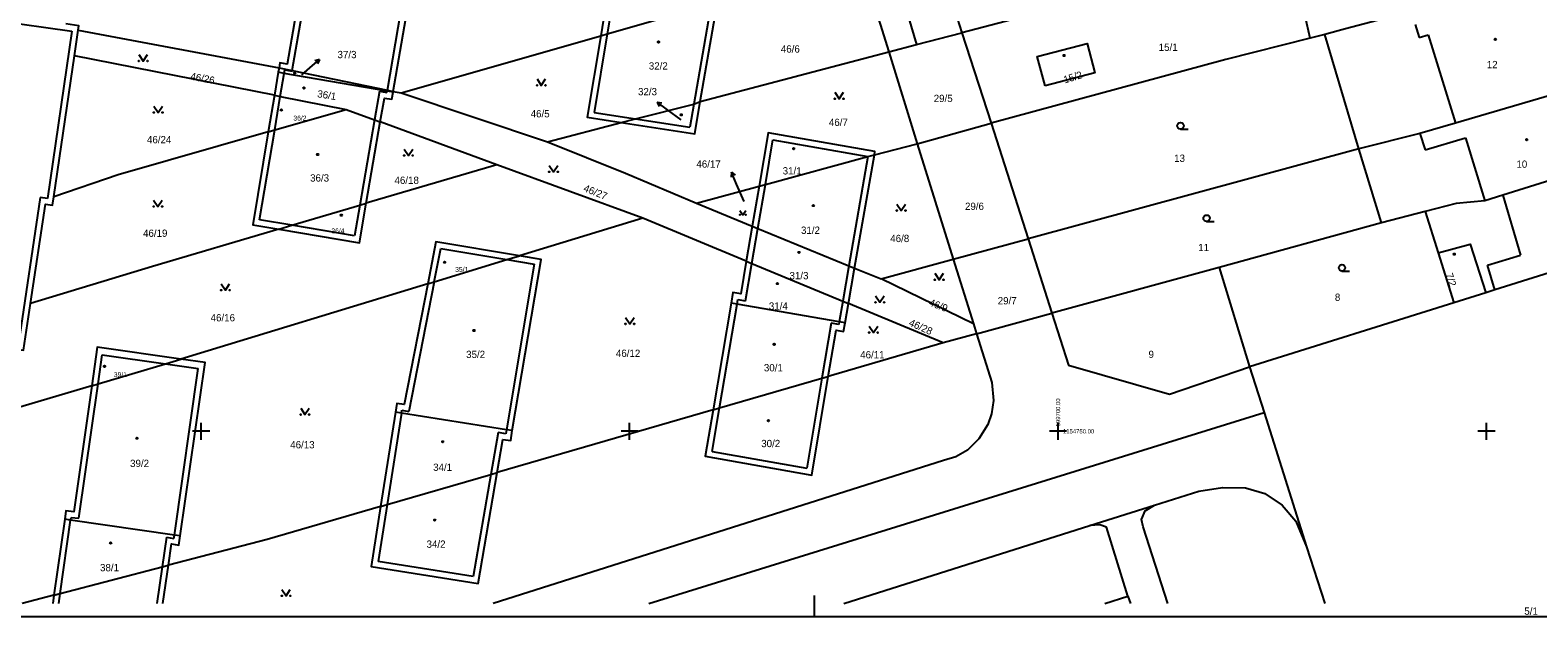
# Model space of a CAD drawing. Extents: x -599970 to -599524, y -1154772 to -1154457.
# Drawn here: x -599820 to -599644, y -1154771.7 to -1154703.2 of the extents above; entities that cross this region are included whole.
import ezdxf

# ---------------------------------------------------------------- set-up
doc = ezdxf.new("R2010")
doc.units = 0
for name, color, linetype in [('Z-KATASTRALNI MAPA', 7, 'Continuous'), ('Z-KRIZKY CTVERCOVE SITE', 7, 'Continuous'), ('Z-POPIS KRIZKU CTVERCOVE SITE', 7, 'Continuous'), ('Z-RAM ROZPISKA', 7, 'Continuous')]:
    doc.layers.add(name, color=color, linetype=linetype)

msp = doc.modelspace()

# ---------------------------------------------------------------- linework, layer by layer
at = {"layer": 'Z-KATASTRALNI MAPA'}
for p, q in [((-599789.38, -1154707.88), (-599786.2, -1154689.4)), ((-599778.27, -1154710.18), (-599774.96, -1154690.92)), ((-599714.57, -1154692.99), (-599711.21, -1154703.49)), ((-599752.01, -1154695.61), (-599753.37, -1154703.84)), ((-599751.31, -1154695.72), (-599752.62, -1154703.63)), ((-599723.03, -1154695.18), (-599719.75, -1154705.72)), ((-599719.61, -1154694.29), (-599716.52, -1154704.88)), ((-599740.5, -1154700.15), (-599742.52, -1154711.84)), ((-599741.75, -1154711.53), (-599739.75, -1154699.94)), ((-599826.27, -1154701.73), (-599815.09, -1154703.32)), ((-599703.66, -1154701.52), (-599711.21, -1154703.49)), ((-599658.3, -1154702.55), (-599657.86, -1154704.06)), ((-599815.09, -1154703.32), (-599817.94, -1154722.82)), ((-599814.8, -1154706.18), (-599814.37, -1154703.21)), ((-599814.37, -1154703.21), (-599790.91, -1154707.57)), ((-599776.65, -1154710.52), (-599753.37, -1154703.84)), ((-599752.62, -1154703.63), (-599754.14, -1154712.78)), ((-599716.52, -1154704.88), (-599711.21, -1154703.49)), ((-599711.21, -1154703.49), (-599707.82, -1154714.06)), ((-599670.59, -1154704.13), (-599680.42, -1154706.63)), ((-599668.85, -1154703.68), (-599670.59, -1154704.13)), ((-599664.9, -1154717.05), (-599668.85, -1154703.68)), ((-599657.86, -1154704.06), (-599656.81, -1154703.74)), ((-599656.81, -1154703.74), (-599653.61, -1154714.03)), ((-599817.2, -1154722.64), (-599814.8, -1154706.18)), ((-599791.45, -1154710.79), (-599814.8, -1154706.18)), ((-599741.75, -1154711.53), (-599719.75, -1154705.72)), ((-599719.75, -1154705.72), (-599716.52, -1154704.88)), ((-599719.75, -1154705.72), (-599716.43, -1154716.46)), ((-599790.91, -1154707.57), (-599791, -1154708.11)), ((-599790.32, -1154708.23), (-599790.25, -1154707.82)), ((-599790.25, -1154707.82), (-599789.39, -1154707.96)), ((-599789.39, -1154707.96), (-599789.38, -1154707.88)), ((-599788.25, -1154708.4), (-599787.34, -1154707.6)), ((-599787.34, -1154707.6), (-599786.21, -1154706.62)), ((-599786.21, -1154706.62), (-599786.75, -1154706.76)), ((-599786.21, -1154706.62), (-599786.42, -1154707.13)), ((-599680.42, -1154706.63), (-599707.82, -1154714.06)), ((-599791, -1154708.11), (-599791.45, -1154710.79)), ((-599790.77, -1154710.92), (-599790.32, -1154708.23)), ((-599791.45, -1154710.79), (-599792.17, -1154715.04)), ((-599791.42, -1154714.83), (-599790.77, -1154710.92)), ((-599779.18, -1154710.3), (-599779.76, -1154713.66)), ((-599779.18, -1154710.3), (-599778.32, -1154710.45)), ((-599778.32, -1154710.45), (-599778.29, -1154710.3)), ((-599778.29, -1154710.3), (-599778.27, -1154710.18)), ((-599777.6, -1154710.42), (-599777.59, -1154710.33)), ((-599777.59, -1154710.33), (-599776.65, -1154710.52)), ((-599776.65, -1154710.52), (-599759.58, -1154716.24)), ((-599745.59, -1154712.47), (-599746.8, -1154711.59)), ((-599746.8, -1154711.59), (-599746.25, -1154711.68)), ((-599746.8, -1154711.59), (-599746.55, -1154712.08)), ((-599783.09, -1154712.44), (-599779.76, -1154713.66)), ((-599754.14, -1154712.78), (-599749.31, -1154713.53)), ((-599743.98, -1154713.65), (-599745.59, -1154712.47)), ((-599742.52, -1154711.84), (-599742.98, -1154714.5)), ((-599793.18, -1154725.32), (-599791.42, -1154714.83)), ((-599779.76, -1154713.66), (-599781.48, -1154723.62)), ((-599780.74, -1154723.39), (-599779.1, -1154713.9)), ((-599779.76, -1154713.66), (-599779.1, -1154713.9)), ((-599765.48, -1154718.89), (-599779.1, -1154713.9)), ((-599759.58, -1154716.24), (-599750.99, -1154713.97)), ((-599749.31, -1154713.53), (-599742.98, -1154714.5)), ((-599716.43, -1154716.46), (-599707.82, -1154714.06)), ((-599707.82, -1154714.06), (-599703.5, -1154727.55)), ((-599685.71, -1154714.74), (-599684.83, -1154714.74)), ((-599734.16, -1154721.19), (-599733.27, -1154715.99)), ((-599733.27, -1154715.99), (-599722.18, -1154717.92)), ((-599721.43, -1154717.72), (-599716.43, -1154716.46)), ((-599716.43, -1154716.46), (-599712.23, -1154729.93)), ((-599657.79, -1154715.25), (-599664.9, -1154717.05)), ((-599657.79, -1154715.25), (-599657.17, -1154717.17)), ((-599657.17, -1154717.17), (-599652.45, -1154715.76)), ((-599652.45, -1154715.76), (-599650.19, -1154723.12)), ((-599734.16, -1154721.19), (-599722.18, -1154717.92)), ((-599722.18, -1154717.92), (-599724.4, -1154730.68)), ((-599723.74, -1154730.96), (-599721.43, -1154717.72)), ((-599722.18, -1154717.92), (-599721.43, -1154717.72)), ((-599664.9, -1154717.05), (-599703.5, -1154727.55)), ((-599662.23, -1154725.68), (-599664.9, -1154717.05)), ((-599765.48, -1154718.89), (-599780.74, -1154723.39)), ((-599748.46, -1154725.12), (-599765.48, -1154718.89)), ((-599738.12, -1154719.77), (-599738.15, -1154720.33)), ((-599737.53, -1154721.15), (-599738.12, -1154719.77)), ((-599738.12, -1154719.77), (-599737.69, -1154720.13)), ((-599742.18, -1154723.38), (-599734.9, -1154721.39)), ((-599736.65, -1154723.2), (-599737.53, -1154721.15)), ((-599734.9, -1154721.39), (-599735.69, -1154726.05)), ((-599735.03, -1154726.32), (-599734.16, -1154721.19)), ((-599734.9, -1154721.39), (-599734.16, -1154721.19)), ((-599818.78, -1154722.72), (-599821.34, -1154739.76)), ((-599817.94, -1154722.82), (-599818.78, -1154722.72)), ((-599781.48, -1154723.62), (-599782.1, -1154727.19)), ((-599742.18, -1154723.38), (-599735.69, -1154726.05)), ((-599653.53, -1154723.41), (-599657.16, -1154724.36)), ((-599650.19, -1154723.12), (-599653.53, -1154723.41)), ((-599648.07, -1154722.46), (-599646.03, -1154729.45)), ((-599789.41, -1154725.96), (-599793.18, -1154725.32)), ((-599748.46, -1154725.12), (-599762.86, -1154729.52)), ((-599736.39, -1154730.13), (-599748.46, -1154725.12)), ((-599682.66, -1154725.52), (-599681.78, -1154725.52)), ((-599662.23, -1154725.68), (-599681.2, -1154730.88)), ((-599657.16, -1154724.36), (-599662.23, -1154725.68)), ((-599657.16, -1154724.36), (-599655.65, -1154729.16)), ((-599782.1, -1154727.19), (-599789.41, -1154725.96)), ((-599735.69, -1154726.05), (-599736.39, -1154730.13)), ((-599735.73, -1154730.41), (-599735.03, -1154726.32)), ((-599735.69, -1154726.05), (-599735.03, -1154726.32)), ((-599735.03, -1154726.32), (-599724.4, -1154730.68)), ((-599772.8, -1154732.55), (-599772.05, -1154728.68)), ((-599772.05, -1154728.68), (-599764.35, -1154729.97)), ((-599712.23, -1154729.93), (-599703.5, -1154727.55)), ((-599703.5, -1154727.55), (-599700.72, -1154736.23)), ((-599655.65, -1154729.16), (-599653.81, -1154735)), ((-599761.14, -1154730.51), (-599764.38, -1154749.81)), ((-599764.35, -1154729.97), (-599761.14, -1154730.51)), ((-599736.47, -1154734.76), (-599735.73, -1154730.41)), ((-599736.39, -1154730.13), (-599735.73, -1154730.41)), ((-599735.73, -1154730.41), (-599725.12, -1154734.82)), ((-599724.4, -1154730.68), (-599725.12, -1154734.82)), ((-599724.46, -1154735.09), (-599723.74, -1154730.96)), ((-599724.4, -1154730.68), (-599723.74, -1154730.96)), ((-599723.74, -1154730.96), (-599720.66, -1154732.22)), ((-599720.66, -1154732.22), (-599712.23, -1154729.93)), ((-599712.23, -1154729.93), (-599709.88, -1154737.45)), ((-599681.2, -1154730.88), (-599700.72, -1154736.23)), ((-599681.2, -1154730.88), (-599677.64, -1154742.48)), ((-599649.88, -1154730.61), (-599646.03, -1154729.45)), ((-599649.01, -1154733.5), (-599649.88, -1154730.61)), ((-599772.8, -1154732.55), (-599775.75, -1154747.68)), ((-599709.88, -1154737.45), (-599720.66, -1154732.22)), ((-599666.86, -1154731.31), (-599665.98, -1154731.31)), ((-599773.56, -1154732.78), (-599802.38, -1154741.58)), ((-599650.08, -1154733.84), (-599653.81, -1154735)), ((-599649.01, -1154733.5), (-599650.08, -1154733.84)), ((-599738.15, -1154735.06), (-599740.26, -1154747.5)), ((-599739.51, -1154747.28), (-599737.46, -1154735.18)), ((-599737.46, -1154735.18), (-599737.36, -1154734.61)), ((-599737.36, -1154734.61), (-599736.47, -1154734.76)), ((-599725.12, -1154734.82), (-599725.53, -1154737.23)), ((-599725.12, -1154734.82), (-599724.46, -1154735.09)), ((-599724.85, -1154737.35), (-599724.46, -1154735.09)), ((-599713.39, -1154739.69), (-599724.46, -1154735.09)), ((-599709.51, -1154738.63), (-599700.72, -1154736.23)), ((-599653.81, -1154735), (-599677.64, -1154742.48)), ((-599726.48, -1154737.39), (-599727.55, -1154743.81)), ((-599725.59, -1154737.55), (-599726.48, -1154737.39)), ((-599725.53, -1154737.23), (-599725.59, -1154737.55)), ((-599709.88, -1154737.45), (-599709.51, -1154738.63)), ((-599713.39, -1154739.69), (-599726.81, -1154743.59)), ((-599709.51, -1154738.63), (-599713.39, -1154739.69)), ((-599812.04, -1154744.46), (-599811.55, -1154741.06)), ((-599811.55, -1154741.06), (-599804.18, -1154742.12)), ((-599804.18, -1154742.12), (-599800.34, -1154742.67)), ((-599803.13, -1154762.11), (-599800.34, -1154742.67)), ((-599677.64, -1154742.48), (-599675.96, -1154747.79)), ((-599812.77, -1154744.68), (-599842.5, -1154753.54)), ((-599814.29, -1154760.14), (-599812.04, -1154744.46)), ((-599727.55, -1154743.81), (-599729.31, -1154754.29)), ((-599777.32, -1154747.78), (-599779.06, -1154758.78)), ((-599776.63, -1154747.89), (-599778.31, -1154758.56)), ((-599776.63, -1154747.89), (-599776.58, -1154747.55)), ((-599776.58, -1154747.55), (-599775.75, -1154747.68)), ((-599740.26, -1154747.5), (-599765.46, -1154754.82)), ((-599747.77, -1154770.1), (-599675.96, -1154747.79)), ((-599740.37, -1154752.35), (-599739.51, -1154747.28)), ((-599675.96, -1154747.79), (-599671, -1154763.48)), ((-599765.36, -1154750.15), (-599766.2, -1154755.04)), ((-599764.46, -1154750.29), (-599765.36, -1154750.15)), ((-599764.38, -1154749.81), (-599764.46, -1154750.29)), ((-599740.37, -1154752.35), (-599729.31, -1154754.29)), ((-599778.31, -1154758.56), (-599766.2, -1154755.04)), ((-599766.2, -1154755.04), (-599768.25, -1154766.96)), ((-599766.2, -1154755.04), (-599765.46, -1154754.82)), ((-599778.31, -1154758.56), (-599779.36, -1154765.21)), ((-599779.06, -1154758.78), (-599778.31, -1154758.56)), ((-599696.29, -1154761.01), (-599688.76, -1154758.62)), ((-599815.93, -1154760.27), (-599817.19, -1154769.12)), ((-599816.46, -1154768.93), (-599815.24, -1154760.37)), ((-599815.24, -1154760.37), (-599815.19, -1154760.05)), ((-599815.19, -1154760.05), (-599814.29, -1154760.14)), ((-599804.06, -1154762.36), (-599804.56, -1154765.83)), ((-599804.06, -1154762.36), (-599803.19, -1154762.49)), ((-599803.19, -1154762.49), (-599803.13, -1154762.11)), ((-599724.99, -1154770.1), (-599696.29, -1154761.01)), ((-599691.85, -1154769.25), (-599694.35, -1154761.18)), ((-599671, -1154763.48), (-599668.88, -1154770.1)), ((-599816.46, -1154768.93), (-599804.56, -1154765.83)), ((-599804.56, -1154765.83), (-599805.18, -1154770.1)), ((-599804.56, -1154765.83), (-599803.82, -1154765.63)), ((-599768.25, -1154766.96), (-599779.36, -1154765.21)), ((-599817.19, -1154769.12), (-599820.88, -1154770.1)), ((-599817.19, -1154769.12), (-599816.46, -1154768.93)), ((-599816.63, -1154770.1), (-599816.46, -1154768.93)), ((-599694.54, -1154770.1), (-599691.85, -1154769.25)), ((-599691.85, -1154769.25), (-599691.55, -1154770.1))]:
    msp.add_line(p, q, dxfattribs=at)
for points in [[(-599786.94, -1154689.6), (-599789.96, -1154707.16), (-599790.82, -1154707.02), (-599790.91, -1154707.57)], [(-599777.59, -1154710.33), (-599774.15, -1154690.35), (-599775.71, -1154690.08)], [(-599670.59, -1154704.13), (-599671.17, -1154701.55), (-599669.46, -1154700.99), (-599670.96, -1154694.93), (-599671.47, -1154692.91)], [(-599753.37, -1154703.84), (-599752.62, -1154703.63), (-599740.5, -1154700.15), (-599739.75, -1154699.94)], [(-599814.37, -1154703.21), (-599814.29, -1154702.67), (-599815.8, -1154702.47)], [(-599660.55, -1154701.48), (-599666.46, -1154703.05), (-599668.85, -1154703.68)], [(-599753.37, -1154703.84), (-599754.95, -1154713.36), (-599750.99, -1154713.97)], [(-599807.28, -1154706.04), (-599806.78, -1154706.79), (-599806.28, -1154706.04)], [(-599701.52, -1154709.7), (-599702.42, -1154706.26), (-599696.59, -1154704.74), (-599695.7, -1154708.16), (-599701.52, -1154709.7)], [(-599790.91, -1154707.57), (-599789.38, -1154707.88), (-599778.27, -1154710.18), (-599777.59, -1154710.33)], [(-599777.6, -1154710.42), (-599778.29, -1154710.3), (-599790.32, -1154708.23), (-599791, -1154708.11)], [(-599760.81, -1154708.88), (-599760.31, -1154709.63), (-599759.81, -1154708.88)], [(-599791.45, -1154710.79), (-599790.77, -1154710.92), (-599783.09, -1154712.44)], [(-599779.1, -1154713.9), (-599778.62, -1154711.11), (-599777.75, -1154711.26), (-599777.6, -1154710.42)], [(-599750.99, -1154713.97), (-599749.31, -1154713.53), (-599742.52, -1154711.84), (-599741.75, -1154711.53)], [(-599750.99, -1154713.97), (-599742.4, -1154715.29), (-599741.75, -1154711.53)], [(-599726.05, -1154710.44), (-599725.55, -1154711.19), (-599725.05, -1154710.44)], [(-599640.99, -1154710.34), (-599653.61, -1154714.03), (-599657.79, -1154715.25)], [(-599805.52, -1154712.05), (-599805.02, -1154712.8), (-599804.52, -1154712.05)], [(-599792.17, -1154715.04), (-599791.42, -1154714.83), (-599783.09, -1154712.44)], [(-599792.17, -1154715.04), (-599809.69, -1154720.07), (-599817.2, -1154722.64)], [(-599792.17, -1154715.04), (-599793.99, -1154725.89), (-599790.93, -1154726.41)], [(-599759.58, -1154716.24), (-599750.49, -1154719.88), (-599742.18, -1154723.38)], [(-599721.43, -1154717.72), (-599721.37, -1154717.35), (-599733.84, -1154715.18), (-599734.9, -1154721.39)], [(-599776.32, -1154717.07), (-599775.82, -1154717.82), (-599775.32, -1154717.07)], [(-599759.39, -1154718.98), (-599758.89, -1154719.73), (-599758.39, -1154718.98)], [(-599638.12, -1154719.35), (-599648.07, -1154722.46), (-599650.19, -1154723.12)], [(-599819.93, -1154735.08), (-599818.19, -1154723.5), (-599817.34, -1154723.6), (-599817.2, -1154722.64)], [(-599805.55, -1154723.02), (-599805.05, -1154723.77), (-599804.55, -1154723.02)], [(-599790.93, -1154726.41), (-599789.41, -1154725.96), (-599781.48, -1154723.62), (-599780.74, -1154723.39)], [(-599790.93, -1154726.41), (-599781.53, -1154728), (-599780.74, -1154723.39)], [(-599718.8, -1154723.5), (-599718.3, -1154724.25), (-599717.8, -1154723.5)], [(-599632.53, -1154723.79), (-599632.29, -1154725.63), (-599632.66, -1154726.9), (-599633.49, -1154728.16), (-599634.99, -1154729.1), (-599649.01, -1154733.5)], [(-599737.12, -1154724.23), (-599736.78, -1154724.73), (-599736.45, -1154724.23)], [(-599790.93, -1154726.41), (-599805.69, -1154730.77), (-599819.93, -1154735.08)], [(-599762.86, -1154729.52), (-599772.61, -1154727.88), (-599773.56, -1154732.78)], [(-599655.65, -1154729.16), (-599651.89, -1154728.18), (-599650.08, -1154733.84)], [(-599773.56, -1154732.78), (-599772.8, -1154732.55), (-599764.35, -1154729.97), (-599762.86, -1154729.52)], [(-599763.69, -1154749.92), (-599760.33, -1154729.94), (-599762.86, -1154729.52)], [(-599736.39, -1154730.13), (-599737.04, -1154733.95), (-599737.94, -1154733.8), (-599738.15, -1154735.06)], [(-599714.37, -1154731.56), (-599713.87, -1154732.31), (-599713.37, -1154731.56)], [(-599797.68, -1154732.78), (-599797.18, -1154733.53), (-599796.68, -1154732.78)], [(-599773.56, -1154732.78), (-599776.31, -1154746.88), (-599777.16, -1154746.74), (-599777.32, -1154747.78)], [(-599721.3, -1154734.2), (-599720.8, -1154734.95), (-599720.3, -1154734.2)], [(-599832.6, -1154738.92), (-599820.75, -1154740.54), (-599819.93, -1154735.08)], [(-599724.85, -1154737.35), (-599725.53, -1154737.23), (-599737.46, -1154735.18), (-599738.15, -1154735.06)], [(-599700.72, -1154736.23), (-599698.78, -1154742.3), (-599687.01, -1154745.68), (-599677.64, -1154742.48)], [(-599750.47, -1154736.72), (-599749.97, -1154737.47), (-599749.47, -1154736.72)], [(-599726.81, -1154743.59), (-599725.91, -1154738.21), (-599725.03, -1154738.37), (-599724.85, -1154737.35)], [(-599722.05, -1154737.73), (-599721.55, -1154738.48), (-599721.05, -1154737.73)], [(-599709.51, -1154738.63), (-599707.74, -1154744.3), (-599707.55, -1154746.42), (-599707.78, -1154747.96), (-599708.21, -1154749.19), (-599709.26, -1154750.87), (-599710.56, -1154752.2), (-599711.92, -1154752.98), (-599713.38, -1154753.41), (-599765.91, -1154770.1)], [(-599802.38, -1154741.58), (-599812.13, -1154740.18), (-599812.77, -1154744.68)], [(-599812.77, -1154744.68), (-599812.04, -1154744.46), (-599804.18, -1154742.12), (-599802.38, -1154741.58)], [(-599802.44, -1154762.21), (-599799.53, -1154741.99), (-599802.38, -1154741.58)], [(-599812.77, -1154744.68), (-599814.88, -1154759.38), (-599815.79, -1154759.29), (-599815.93, -1154760.27)], [(-599740.26, -1154747.5), (-599741.18, -1154752.92), (-599728.74, -1154755.11), (-599726.81, -1154743.59)], [(-599740.26, -1154747.5), (-599739.51, -1154747.28), (-599727.55, -1154743.81), (-599726.81, -1154743.59)], [(-599788.39, -1154747.3), (-599787.89, -1154748.05), (-599787.39, -1154747.3)], [(-599763.69, -1154749.92), (-599764.38, -1154749.81), (-599776.63, -1154747.89), (-599777.32, -1154747.78)], [(-599765.46, -1154754.82), (-599764.79, -1154750.95), (-599763.88, -1154751.09), (-599763.69, -1154749.92)], [(-599779.06, -1154758.78), (-599780.16, -1154765.79), (-599767.68, -1154767.76), (-599765.46, -1154754.82)], [(-599688.76, -1154758.62), (-599683.57, -1154756.98), (-599680.8, -1154756.54), (-599678.11, -1154756.58), (-599675.86, -1154757.25), (-599673.86, -1154758.61), (-599672.23, -1154760.5), (-599671, -1154763.48)], [(-599779.06, -1154758.78), (-599792.31, -1154762.63), (-599803.82, -1154765.63)], [(-599687.18, -1154770.1), (-599690.06, -1154761.13), (-599690.25, -1154760.28), (-599689.83, -1154759.28), (-599688.76, -1154758.62)], [(-599802.44, -1154762.21), (-599803.13, -1154762.11), (-599815.24, -1154760.37), (-599815.93, -1154760.27)], [(-599803.82, -1154765.63), (-599803.46, -1154763.15), (-599802.6, -1154763.28), (-599802.44, -1154762.21)], [(-599694.35, -1154761.18), (-599695.11, -1154760.93), (-599696.29, -1154761.01)], [(-599804.47, -1154770.1), (-599803.82, -1154765.63)], [(-599817.19, -1154769.12), (-599817.33, -1154770.1)], [(-599790.6, -1154768.45), (-599790.1, -1154769.2), (-599789.6, -1154768.45)]]:
    msp.add_lwpolyline(points, dxfattribs=at)
for centre, radius in [((-599746.63, -1154704.57), 0.0875), ((-599648.97, -1154704.26), 0.0875), ((-599699.29, -1154706.15), 0.0875), ((-599807.28, -1154706.79), 0.05), ((-599806.28, -1154706.79), 0.05), ((-599789.08, -1154708.19), 0.0875), ((-599788.02, -1154709.95), 0.0875), ((-599760.81, -1154709.63), 0.05), ((-599759.81, -1154709.63), 0.05), ((-599726.05, -1154711.19), 0.05), ((-599725.05, -1154711.19), 0.05), ((-599805.52, -1154712.8), 0.05), ((-599804.52, -1154712.8), 0.05), ((-599790.64, -1154712.5), 0.0875), ((-599743.98, -1154713.07), 0.0875), ((-599685.71, -1154714.36), 0.375), ((-599645.29, -1154715.96), 0.0875), ((-599786.41, -1154717.7), 0.0875), ((-599776.32, -1154717.82), 0.05), ((-599775.32, -1154717.82), 0.05), ((-599730.84, -1154717.02), 0.0875), ((-599759.39, -1154719.73), 0.05), ((-599758.39, -1154719.73), 0.05), ((-599805.55, -1154723.77), 0.05), ((-599804.55, -1154723.77), 0.05), ((-599728.55, -1154723.66), 0.0875), ((-599783.65, -1154724.78), 0.0875), ((-599737.12, -1154724.73), 0.0335), ((-599736.45, -1154724.73), 0.0335), ((-599718.8, -1154724.25), 0.05), ((-599717.8, -1154724.25), 0.05), ((-599682.66, -1154725.14), 0.375), ((-599730.23, -1154729.13), 0.0875), ((-599771.6, -1154730.27), 0.0875), ((-599666.86, -1154730.93), 0.375), ((-599653.76, -1154729.33), 0.0875), ((-599732.75, -1154732.76), 0.0875), ((-599714.37, -1154732.31), 0.05), ((-599713.37, -1154732.31), 0.05), ((-599797.68, -1154733.53), 0.05), ((-599796.68, -1154733.53), 0.05), ((-599721.3, -1154734.95), 0.05), ((-599720.3, -1154734.95), 0.05), ((-599750.47, -1154737.47), 0.05), ((-599749.47, -1154737.47), 0.05), ((-599768.16, -1154738.24), 0.0875), ((-599733.13, -1154739.85), 0.0875), ((-599722.05, -1154738.48), 0.05), ((-599721.05, -1154738.48), 0.05), ((-599811.29, -1154742.41), 0.0875), ((-599788.39, -1154748.05), 0.05), ((-599787.39, -1154748.05), 0.05), ((-599733.8, -1154748.76), 0.0875), ((-599807.51, -1154750.81), 0.0875), ((-599771.81, -1154751.22), 0.0875), ((-599772.74, -1154760.36), 0.0875), ((-599810.56, -1154763.03), 0.0875), ((-599790.6, -1154769.2), 0.05), ((-599789.6, -1154769.2), 0.05)]:
    msp.add_circle(centre, radius, dxfattribs=at)
at = {"layer": 'Z-KRIZKY CTVERCOVE SITE'}
for p, q in [((-599799, -1154750), (-599801, -1154750)), ((-599800, -1154751), (-599800, -1154749)), ((-599749, -1154750), (-599751, -1154750)), ((-599750, -1154751), (-599750, -1154749)), ((-599699, -1154750), (-599701, -1154750)), ((-599700, -1154751), (-599700, -1154749)), ((-599649, -1154750), (-599651, -1154750)), ((-599650, -1154751), (-599650, -1154749))]:
    msp.add_line(p, q, dxfattribs=at)
at = {"layer": 'Z-RAM ROZPISKA'}
msp.add_line((-599728.48, -1154769.15), (-599728.48, -1154771.65), dxfattribs=at)
msp.add_lwpolyline([(-599876.98, -1154456.65), (-599579.98, -1154456.65), (-599579.98, -1154771.65), (-599876.98, -1154771.65)], close=True, dxfattribs=at)

# ---------------------------------------------------------------- texts
at = {"layer": 'Z-KATASTRALNI MAPA'}
for s, height, p in [('37/3', 0.85, (-599784.09, -1154706.46)), ('46/6', 0.85, (-599732.35, -1154705.81)), ('15/1', 0.85, (-599688.25, -1154705.61)), ('32/2', 0.85, (-599747.76, -1154707.79)), ('12', 0.85, (-599649.96, -1154707.63)), ('32/3', 0.85, (-599749.02, -1154710.79)), ('29/5', 0.85, (-599714.51, -1154711.58)), ('36/2', 0.57, (-599789.24, -1154713.74)), ('46/5', 0.85, (-599761.55, -1154713.37)), ('46/7', 0.85, (-599726.74, -1154714.37)), ('46/24', 0.85, (-599806.33, -1154716.39)), ('46/17', 0.85, (-599742.21, -1154719.24)), ('13', 0.85, (-599686.45, -1154718.56)), ('10', 0.85, (-599646.5, -1154719.25)), ('36/3', 0.85, (-599787.29, -1154720.86)), ('46/18', 0.85, (-599777.44, -1154721.13)), ('31/1', 0.85, (-599732.14, -1154720.03)), ('29/6', 0.85, (-599710.86, -1154724.17)), ('46/19', 0.85, (-599806.79, -1154727.31)), ('36/4', 0.57, (-599784.81, -1154726.9)), ('31/2', 0.85, (-599730, -1154726.96)), ('46/8', 0.85, (-599719.58, -1154727.92)), ('11', 0.85, (-599683.64, -1154728.98)), ('35/1', 0.57, (-599770.36, -1154731.4)), ('31/3', 0.85, (-599731.34, -1154732.26)), ('29/7', 0.85, (-599707.04, -1154735.19)), ('8', 0.85, (-599667.69, -1154734.78)), ('31/4', 0.85, (-599733.75, -1154735.81)), ('46/16', 0.85, (-599798.9, -1154737.17)), ('35/2', 0.85, (-599769.08, -1154741.45)), ('46/12', 0.85, (-599751.6, -1154741.32)), ('46/11', 0.85, (-599723.09, -1154741.49)), ('9', 0.85, (-599689.44, -1154741.45)), ('39/1', 0.57, (-599810.2, -1154743.67)), ('30/1', 0.85, (-599734.33, -1154743.01)), ('46/13', 0.85, (-599789.61, -1154751.99)), ('30/2', 0.85, (-599734.64, -1154751.85)), ('39/2', 0.85, (-599808.3, -1154754.17)), ('34/1', 0.85, (-599772.93, -1154754.62)), ('34/2', 0.85, (-599773.7, -1154763.59)), ('38/1', 0.85, (-599811.81, -1154766.33)), ('5/1', 0.85, (-599645.58, -1154771.41))]:
    msp.add_text(s, height=height, dxfattribs=at).set_placement(p)
for s, rotation, p in [('15/2', 17, (-599699.21, -1154709.41)), ('46/26', 349, (-599801.32, -1154708.95)), ('36/1', 351, (-599786.5, -1154711.01)), ('46/27', 338, (-599755.46, -1154721.95)), ('7/2', 288, (-599654.78, -1154731.68)), ('46/9', 339, (-599715.14, -1154735.3)), ('46/28', 336, (-599717.49, -1154737.63))]:
    msp.add_text(s, height=0.85, rotation=rotation, dxfattribs=at).set_placement(p)
at = {"layer": 'Z-POPIS KRIZKU CTVERCOVE SITE'}
msp.add_text('   599700.00', height=0.5, rotation=90, dxfattribs=at).set_placement((-599699.75, -1154750))
msp.add_text('   1154750.00', height=0.5, dxfattribs=at).set_placement((-599700, -1154750.25))

doc.saveas('drawing.dxf')
